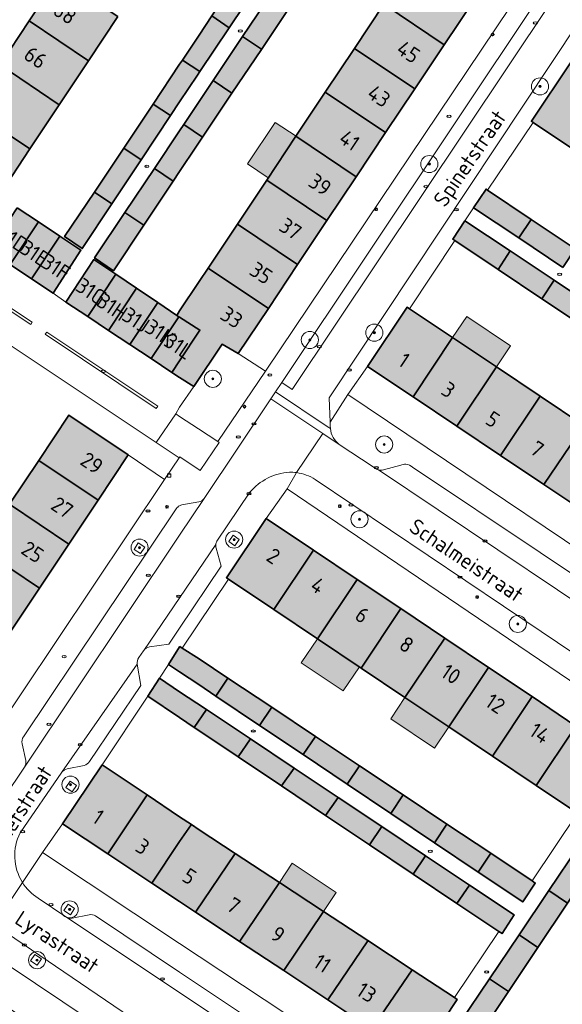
# Model space of a CAD drawing. Header units: metres. Extents: x 125349 to 128236, y 501602 to 503797.
# Tile 393 of 656: x 126981 to 127045, y 502256 to 502371. Entities that reach past the tile are written whole.
import ezdxf
from ezdxf.enums import TextEntityAlignment as Align

# ---------------------------------------------------------------- set-up
doc = ezdxf.new("R2010")
doc.units = ezdxf.units.M
doc.layers.get('0').update_dxf_attribs({"linetype": 'CONTINUOUS'})
for name, color, linetype, lineweight in [('B-WE-GR-BEPLANTING_CULTUUR_BODEMBEDEKKER-GV', 90, 'CONTINUOUS', 18), ('B-WE-GR-BOOM-S-500', 90, 'CONTINUOUS', 18), ('B-WE-IE-MEUBILAIR-S', 7, 'CONTINUOUS', 18), ('B-WE-IE-MEUBILAIR_WEGMEUBILAIR-GV', 7, 'CONTINUOUS', 18), ('B-WE-IE-TERREINAFSCHEIDING_KUNSTMATIG_MUUR-G', 90, 'IE-TERREINAFSCHEIDING_KUNSTMATIG-SO', 18), ('B-WE-OG-BEBOUWING-GV', 7, 'CONTINUOUS', 35), ('B-WE-OG-BEBOUWING-T18', 10, 'CONTINUOUS', 18), ('B-WE-OG-BEBOUWING_OVERBOUWING-GV', 7, 'CONTINUOUS', 18), ('B-WE-OG-TERREIN_ERF-GV', 7, 'CONTINUOUS', 18), ('B-WE-OG-TOPOGRAFIE-T18', 10, 'CONTINUOUS', 18), ('B-WE-VH-OPENVERHARDING-GV', 90, 'CONTINUOUS', 18), ('B-WE-VH-OPENVERHARDING_BETONSTRAATSTEEN-GV', 90, 'CONTINUOUS', 18)]:
    doc.layers.add(name, color=color, linetype=linetype, lineweight=lineweight)
doc.layers.add('B-WE-OG-BEBOUWING-V', color=7, linetype='CONTINUOUS', lineweight=18, true_color=0xcc646e)
doc.layers.add('B-WE-OG-BEBOUWING_OVERBOUWING-V', color=7, linetype='CONTINUOUS', lineweight=18, true_color=0xcc646e)
doc.styles.add('NLCS-ISO', font='NLCS-ISO.ttf')
doc.styles.add('NLCS-ISO-M1000-T18', font='NLCS-ISO.ttf', dxfattribs={"height": 1.8})
doc.linetypes.add('IE-TERREINAFSCHEIDING_KUNSTMATIG-SO', pattern='A,4,[82,NLCS.SHX,S=0.75,R=90,X=0,Y=0],4,-2', length=10)

# ---------------------------------------------------------------- blocks, each defined once
blk = doc.blocks.new('SIE-MEUBILAIR_KAST_CAI-SO')
for points in [[(-1, 1), (1, 1), (1, 0.84), (-1, 0.84)], [(-1, 0.76), (1, 0.76), (1, -1), (-1, -1)]]:
    blk.add_lwpolyline(points, close=True)
at = {"style": 'NLCS-ISO'}
blk.add_text('cai', height=0.75, dxfattribs=at).set_placement((0, 0), align=Align.MIDDLE_CENTER)
blk = doc.blocks.new('SIE-MEUBILAIR_PAAL_LICHTMAST-SO')
for points in [[(-0.62, 0), (-1, 0)], [(-0.71, 0.71), (-0.44, 0.44)], [(0, 1), (0, 0.62)], [(0.44, 0.44), (0.71, 0.71)], [(1, 0), (0.62, 0)], [(-0.71, -0.71), (-0.44, -0.44)], [(0, -0.62), (0, -1)], [(0.44, -0.44), (0.71, -0.71)]]:
    blk.add_lwpolyline(points)
blk.add_circle((0, 0), 0.5)
blk = doc.blocks.new('SIE-MEUBILAIR_PUT_KOLK-SO')
blk.add_ellipse((0, 0), major_axis=(1.25, 0), ratio=0.54)
at = {"style": 'NLCS-ISO'}
blk.add_text('klk', height=0.75, dxfattribs=at).set_placement((0.03, 0), align=Align.MIDDLE_CENTER)
blk = doc.blocks.new('SIE-MEUBILAIR_PUT_WATERLEIDINGPUT-SO')
blk.add_ellipse((0, 0), major_axis=(1.25, 0), ratio=0.54)
at = {"style": 'NLCS-ISO'}
blk.add_text('wl', height=0.75, dxfattribs=at).set_placement((-0.14, 0), align=Align.MIDDLE_CENTER)
blk = doc.blocks.new('SIE-MEUBILAIR_PUT_RIOOLPUT-SO')
blk.add_ellipse((0, 0), major_axis=(1.25, 0), ratio=0.54)
at = {"style": 'NLCS-ISO'}
blk.add_text('ri', height=0.75, dxfattribs=at).set_placement((-0.04, 0.07), align=Align.MIDDLE_CENTER)
blk = doc.blocks.new('SIE-MEUBILAIR_PUT_BRANDKRAAN-SO')
blk.add_ellipse((0, 0), major_axis=(1.25, 0), ratio=0.54)
at = {"style": 'NLCS-ISO'}
blk.add_text('bk', height=0.75, dxfattribs=at).set_placement((0.03, 0), align=Align.MIDDLE_CENTER)
blk = doc.blocks.new('SGR-BOOM_01-SO')
at = {"linetype": 'ByBlock', "lineweight": 18}
h = blk.add_hatch(color=0, dxfattribs=at)
h.dxf.hatch_style = 1
edge = h.paths.add_edge_path()
edge.add_arc((0, 0), 0.25, 0, 360)
at = {"color": 0, "linetype": 'ByBlock', "lineweight": 18}
for radius in [2, 0.25]:
    blk.add_circle((0, 0), radius, dxfattribs=at)

msp = doc.modelspace()

# ---------------------------------------------------------------- hatches: boundary and pattern name
at = {"layer": 'B-WE-OG-BEBOUWING-V'}
for points in [[(127023.851, 502373.026), (127030.873, 502368.298), (127034.375, 502373.558), (127027.38, 502378.323)], [(126992.776, 502371.585), (126985.834, 502376.248), (126982.412, 502371.096), (126989.359, 502366.437)], [(127007.134, 502376.808), (127003.747, 502371.662), (127005.786, 502370.293), (127009.222, 502375.406)], [(127009.554, 502367.76), (127012.985, 502372.876), (127010.754, 502374.375), (127007.335, 502369.251), (127009.547, 502367.765)], [(127027.448, 502363.154), (127030.873, 502368.298), (127023.851, 502373.026), (127020.422, 502367.878)], [(127002.338, 502365.163), (127005.786, 502370.293), (127003.747, 502371.662), (127002.269, 502369.416), (127000.33, 502366.512)], [(126978.991, 502365.944), (126985.94, 502361.286), (126989.359, 502366.437), (126982.412, 502371.096)], [(127009.554, 502367.76), (127009.547, 502367.765), (127007.335, 502369.251), (127003.906, 502364.11), (127006.112, 502362.629)], [(127024.037, 502358.03), (127027.448, 502363.154), (127020.422, 502367.878), (127017.007, 502362.753)], [(126978.991, 502365.944), (126975.569, 502360.792), (126982.52, 502356.134), (126985.94, 502361.286)], [(127002.338, 502365.163), (127000.33, 502366.512), (127000, 502366.017), (126996.902, 502361.377), (126998.923, 502360.021), (127000, 502361.644), (127002.069, 502364.762)], [(127050.971, 502362.789), (127045.727, 502366.293), (127041.084, 502359.367), (127041.298, 502359.224), (127046.35, 502355.846)], [(127006.112, 502362.629), (127003.906, 502364.11), (127001.97, 502361.209), (127000.48, 502358.977), (127002.675, 502357.505)], [(127024.037, 502358.03), (127017.007, 502362.753), (127013.583, 502357.612), (127020.615, 502352.89)], [(126996.902, 502361.377), (126993.471, 502356.238), (126995.506, 502354.873), (126998.923, 502360.021)], [(126975.569, 502360.792), (126972.059, 502355.507), (126973.675, 502354.426), (126979.014, 502350.852), (126982.52, 502356.134)], [(126999.246, 502352.365), (127000, 502353.497), (127001.971, 502356.455), (127002.675, 502357.505), (127000.48, 502358.977), (127000, 502358.259), (126997.048, 502353.84), (126999.244, 502352.367)], [(127017.202, 502347.764), (127020.615, 502352.89), (127013.583, 502357.612), (127010.165, 502352.482)], [(126992.088, 502349.723), (126995.506, 502354.873), (126993.471, 502356.238), (126990.038, 502351.096), (126990.048, 502351.09), (126992.079, 502349.729)], [(126999.246, 502352.365), (126999.244, 502352.367), (126997.048, 502353.84), (126993.615, 502348.701), (126995.821, 502347.223)], [(127006.741, 502347.341), (127013.779, 502342.623), (127017.202, 502347.764), (127010.165, 502352.482)], [(126992.088, 502349.723), (126992.079, 502349.729), (126990.048, 502351.09), (126990.038, 502351.096), (126986.568, 502345.898), (126988.619, 502344.497)], [(127035.936, 502351.33), (127035.783, 502351.433), (127034.33, 502349.261), (127039.614, 502345.726), (127041.062, 502347.902)], [(126981.033, 502349.264), (126977.72, 502344.27), (126980.2, 502342.624), (126983.51, 502347.61)], [(126995.821, 502347.223), (126993.615, 502348.701), (126990.071, 502343.396), (126992.272, 502341.895)], [(126980.2, 502342.624), (126982.689, 502340.972), (126985.993, 502345.951), (126983.51, 502347.61)], [(127006.741, 502347.341), (127003.316, 502342.2), (127010.357, 502337.482), (127013.779, 502342.623)], [(127038.609, 502344.216), (127033.321, 502347.749), (127031.887, 502345.604), (127032.131, 502345.441), (127037.177, 502342.063)], [(127044.739, 502342.298), (127046.189, 502344.473), (127041.062, 502347.902), (127039.614, 502345.726)], [(126985.22, 502339.293), (126988.469, 502344.297), (126985.993, 502345.951), (126982.689, 502340.972)], [(127042.298, 502338.636), (127043.735, 502340.792), (127038.609, 502344.216), (127037.177, 502342.063)], [(126992.563, 502341.504), (126992.196, 502341.753), (126989.971, 502343.196), (126986.72, 502338.242), (126989.268, 502336.548)], [(126992.563, 502341.504), (126989.268, 502336.548), (126991.701, 502334.931), (126994.978, 502339.862)], [(127000, 502331.392), (126999.089, 502330.022), (127000, 502329.416), (127001.64, 502328.36), (127004.954, 502333.323), (127006.853, 502332.219), (127010.357, 502337.482), (127003.316, 502342.2), (127002.29, 502340.66), (127000, 502337.205), (126999.655, 502336.682), (126999.904, 502336.524), (127000, 502336.463), (127002.37, 502334.96)], [(127042.298, 502338.636), (127047.394, 502335.225), (127048.831, 502337.388), (127043.735, 502340.792)], [(126994.175, 502333.287), (126997.434, 502338.192), (126994.978, 502339.862), (126991.701, 502334.931)], [(126996.657, 502331.638), (126999.904, 502336.524), (126999.655, 502336.682), (126997.434, 502338.192), (126994.175, 502333.287)], [(127031.874, 502334.096), (127026.833, 502337.468), (127026.586, 502337.633), (127021.945, 502330.708), (127027.254, 502327.153)], [(126999.089, 502330.022), (127000, 502331.392), (127002.37, 502334.96), (127000, 502336.463), (126999.904, 502336.524), (126996.657, 502331.638)], [(127036.99, 502330.674), (127031.874, 502334.096), (127027.254, 502327.153), (127032.361, 502323.733)], [(127042.1, 502327.256), (127036.99, 502330.674), (127032.361, 502323.733), (127037.481, 502320.305)], [(127047.204, 502323.842), (127042.1, 502327.256), (127037.481, 502320.305), (127042.544, 502316.914)], [(126983.545, 502319.75), (126990.475, 502315.115), (126993.978, 502320.378), (126987.074, 502325.031)], [(127047.204, 502323.842), (127042.544, 502316.914), (127047.649, 502313.496), (127052.322, 502320.419)], [(126983.545, 502319.75), (126980.115, 502314.618), (126987.055, 502309.977), (126990.475, 502315.115)], [(126976.685, 502309.486), (126983.634, 502304.838), (126987.055, 502309.977), (126980.115, 502314.618)], [(127010.99, 502302.33), (127015.632, 502309.271), (127010.106, 502312.978), (127005.468, 502306.035), (127005.698, 502305.88)], [(126973.244, 502304.337), (126980.205, 502299.686), (126983.634, 502304.838), (126976.685, 502309.486)], [(127020.737, 502305.847), (127015.632, 502309.271), (127010.99, 502302.33), (127016.095, 502298.906)], [(127020.737, 502305.847), (127016.095, 502298.906), (127021.193, 502295.486), (127025.836, 502302.427)], [(127021.193, 502295.486), (127026.315, 502292.05), (127030.957, 502298.992), (127025.836, 502302.427)], [(127026.315, 502292.05), (127031.429, 502288.62), (127036.071, 502295.562), (127030.957, 502298.992)], [(127000.293, 502297.82), (127000.025, 502297.99), (127000, 502297.952), (126998.686, 502295.907), (127000, 502295.038), (127002.239, 502293.555), (127004.229, 502292.219), (127005.637, 502294.324), (127002.288, 502296.558)], [(127041.158, 502292.15), (127036.071, 502295.562), (127031.429, 502288.62), (127036.518, 502285.206)], [(126997.637, 502294.306), (126996.286, 502292.188), (127000, 502289.706), (127001.701, 502288.56), (127003.145, 502290.632), (127001.989, 502291.403), (127000, 502292.73)], [(127005.637, 502294.324), (127004.229, 502292.219), (127009.333, 502288.793), (127010.75, 502290.912)], [(127041.158, 502292.15), (127036.518, 502285.206), (127041.632, 502281.776), (127046.275, 502288.717)], [(127014.428, 502285.373), (127015.854, 502287.506), (127010.75, 502290.912), (127009.333, 502288.793)], [(127003.145, 502290.632), (127001.701, 502288.56), (127001.789, 502288.501), (127006.816, 502285.13), (127008.261, 502287.218)], [(127046.474, 502278.528), (127046.926, 502278.225), (127051.564, 502285.17), (127046.275, 502288.717), (127041.632, 502281.776)], [(127014.428, 502285.373), (127019.551, 502281.934), (127020.987, 502284.081), (127015.854, 502287.506)], [(127011.911, 502281.713), (127013.365, 502283.812), (127008.261, 502287.218), (127006.816, 502285.13)], [(126986.336, 502277.293), (126991.612, 502273.786), (126996.205, 502280.667), (126990.953, 502284.182)], [(127026.109, 502280.664), (127020.987, 502284.081), (127019.551, 502281.934), (127024.663, 502278.503)], [(127011.911, 502281.713), (127017.037, 502278.276), (127018.499, 502280.386), (127013.365, 502283.812)], [(126991.612, 502273.786), (126996.746, 502270.373), (127000, 502275.223), (127001.354, 502277.187), (127001.37, 502277.21), (127000, 502278.128), (126996.205, 502280.667)], [(127026.109, 502280.664), (127024.663, 502278.503), (127029.755, 502275.085), (127031.208, 502277.261)], [(127022.159, 502274.841), (127023.622, 502276.968), (127018.499, 502280.386), (127017.037, 502278.276)], [(127001.862, 502266.972), (127001.87, 502266.984), (127006.486, 502273.832), (127002.293, 502276.592), (127001.37, 502277.21), (127001.354, 502277.187), (127000, 502275.223), (126996.746, 502270.373), (127000, 502268.21)], [(127034.862, 502271.657), (127036.326, 502273.846), (127031.208, 502277.261), (127029.755, 502275.085)], [(127022.159, 502274.841), (127027.264, 502271.418), (127028.726, 502273.562), (127023.622, 502276.968)], [(127007.002, 502263.564), (127007.009, 502263.574), (127011.641, 502270.439), (127006.486, 502273.832), (127001.87, 502266.984), (127001.862, 502266.972), (127002.296, 502266.684)], [(127041.167, 502270.616), (127036.326, 502273.846), (127034.862, 502271.657), (127040.063, 502268.166), (127041.517, 502270.365)], [(127046.58, 502274.627), (127043.126, 502269.495), (127045.283, 502268.034), (127048.717, 502273.182)], [(127027.264, 502271.418), (127032.382, 502267.986), (127033.845, 502270.146), (127028.726, 502273.562)], [(127012.147, 502260.153), (127012.152, 502260.161), (127016.808, 502267.039), (127011.641, 502270.439), (127007.009, 502263.574), (127007.002, 502263.564)], [(127037.257, 502264.717), (127037.657, 502264.467), (127039.061, 502266.666), (127033.845, 502270.146), (127032.382, 502267.986)], [(127043.126, 502269.495), (127039.643, 502264.319), (127041.825, 502262.848), (127045.283, 502268.034)], [(127017.29, 502256.743), (127017.294, 502256.749), (127021.965, 502263.642), (127021.966, 502263.644), (127016.808, 502267.039), (127012.152, 502260.161), (127012.147, 502260.153)], [(127017.29, 502256.743), (127022.445, 502253.325), (127022.447, 502253.329), (127027.135, 502260.242), (127021.966, 502263.644), (127021.965, 502263.642), (127017.294, 502256.749)], [(127038.385, 502257.689), (127041.825, 502262.848), (127039.643, 502264.319), (127036.182, 502259.175), (127036.184, 502259.173)], [(127032.079, 502256.988), (127027.135, 502260.242), (127022.447, 502253.329), (127022.445, 502253.325), (127027.46, 502250), (127027.801, 502249.775), (127027.949, 502250), (127032.406, 502256.773)], [(127034.945, 502252.531), (127038.385, 502257.689), (127036.184, 502259.173), (127036.182, 502259.175), (127032.722, 502254.034), (127032.732, 502254.027)]]:
    msp.add_hatch(color=256, dxfattribs=at).paths.add_polyline_path(points)
at = {"layer": 'B-WE-OG-BEBOUWING_OVERBOUWING-V'}
for points in [[(127013.588, 502357.608), (127011.148, 502359.232), (127007.912, 502354.373), (127010.352, 502352.748)], [(127031.874, 502334.096), (127036.99, 502330.674), (127038.642, 502333.144), (127033.526, 502336.566)], [(127016.095, 502298.906), (127014.209, 502296.094), (127019.098, 502292.814), (127020.985, 502295.626)], [(127031.429, 502288.62), (127026.315, 502292.05), (127024.648, 502289.556), (127029.761, 502286.126)], [(127011.641, 502270.439), (127016.808, 502267.039), (127018.287, 502269.274), (127013.127, 502272.685)]]:
    msp.add_hatch(color=256, dxfattribs=at).paths.add_polyline_path(points)

# ---------------------------------------------------------------- linework, layer by layer
at = {"layer": 'B-WE-GR-BEPLANTING_CULTUUR_BODEMBEDEKKER-GV', "flags": 128}
msp.add_lwpolyline([(127002.215, 502323.424), (127004.456, 502321.937), (127010.033, 502330.154), (127006.853, 502332.219), (127004.954, 502333.323), (127001.64, 502328.36), (127000, 502325.963), (126999.565, 502325.183), (127000, 502324.893)], close=True, dxfattribs=at)
at = {"layer": 'B-WE-IE-MEUBILAIR_WEGMEUBILAIR-GV', "flags": 128}
for points in [[(127005.738, 502310.281), (127006.463, 502309.78), (127006.965, 502310.505), (127006.239, 502311.007)], [(126995.431, 502308.852), (126995.923, 502309.606), (126995.169, 502310.098), (126994.677, 502309.344)], [(126987.228, 502282.271), (126986.726, 502281.53), (126987.467, 502281.028), (126987.969, 502281.769)], [(126986.483, 502267.151), (126987.24, 502266.654), (126987.737, 502267.411), (126986.98, 502267.908)], [(126982.597, 502261.296), (126983.347, 502260.786), (126983.856, 502261.535), (126983.107, 502262.045)]]:
    msp.add_lwpolyline(points, close=True, dxfattribs=at)
at = {"layer": 'B-WE-IE-TERREINAFSCHEIDING_KUNSTMATIG_MUUR-G', "flags": 128}
msp.add_lwpolyline([(127000.293, 502297.82), (127005.698, 502305.88)], dxfattribs=at)
at = {"layer": 'B-WE-OG-BEBOUWING-GV', "flags": 128}
for points in [[(127023.851, 502373.026), (127030.873, 502368.298), (127034.375, 502373.558), (127027.38, 502378.323)], [(126992.776, 502371.585), (126985.834, 502376.248), (126982.412, 502371.096), (126989.359, 502366.437)], [(127007.134, 502376.808), (127003.747, 502371.662), (127005.786, 502370.293), (127009.222, 502375.406)], [(127009.554, 502367.76), (127012.985, 502372.876), (127010.754, 502374.375), (127007.335, 502369.251), (127009.547, 502367.765)], [(127027.448, 502363.154), (127030.873, 502368.298), (127023.851, 502373.026), (127020.422, 502367.878)], [(127002.338, 502365.163), (127005.786, 502370.293), (127003.747, 502371.662), (127002.269, 502369.416), (127000.33, 502366.512)], [(126978.991, 502365.944), (126985.94, 502361.286), (126989.359, 502366.437), (126982.412, 502371.096)], [(127009.554, 502367.76), (127009.547, 502367.765), (127007.335, 502369.251), (127003.906, 502364.11), (127006.112, 502362.629)], [(127024.037, 502358.03), (127027.448, 502363.154), (127020.422, 502367.878), (127017.007, 502362.753)], [(126978.991, 502365.944), (126975.569, 502360.792), (126982.52, 502356.134), (126985.94, 502361.286)], [(127002.338, 502365.163), (127000.33, 502366.512), (127000, 502366.017), (126996.902, 502361.377), (126998.923, 502360.021), (127000, 502361.644), (127002.069, 502364.762)], [(127050.971, 502362.789), (127045.727, 502366.293), (127041.084, 502359.367), (127041.298, 502359.224), (127046.35, 502355.846)], [(127006.112, 502362.629), (127003.906, 502364.11), (127001.97, 502361.209), (127000.48, 502358.977), (127002.675, 502357.505)], [(127024.037, 502358.03), (127017.007, 502362.753), (127013.583, 502357.612), (127020.615, 502352.89)], [(126996.902, 502361.377), (126993.471, 502356.238), (126995.506, 502354.873), (126998.923, 502360.021)], [(126975.569, 502360.792), (126972.059, 502355.507), (126973.675, 502354.426), (126979.014, 502350.852), (126982.52, 502356.134)], [(126999.246, 502352.365), (127000, 502353.497), (127001.971, 502356.455), (127002.675, 502357.505), (127000.48, 502358.977), (127000, 502358.259), (126997.048, 502353.84), (126999.244, 502352.367)], [(127017.202, 502347.764), (127020.615, 502352.89), (127013.583, 502357.612), (127010.165, 502352.482)], [(126992.088, 502349.723), (126995.506, 502354.873), (126993.471, 502356.238), (126990.038, 502351.096), (126990.048, 502351.09), (126992.079, 502349.729)], [(126999.246, 502352.365), (126999.244, 502352.367), (126997.048, 502353.84), (126993.615, 502348.701), (126995.821, 502347.223)], [(127006.741, 502347.341), (127013.779, 502342.623), (127017.202, 502347.764), (127010.165, 502352.482)], [(126992.088, 502349.723), (126992.079, 502349.729), (126990.048, 502351.09), (126990.038, 502351.096), (126986.568, 502345.898), (126988.619, 502344.497)], [(127035.936, 502351.33), (127035.783, 502351.433), (127034.33, 502349.261), (127039.614, 502345.726), (127041.062, 502347.902)], [(126981.033, 502349.264), (126977.72, 502344.27), (126980.2, 502342.624), (126983.51, 502347.61)], [(126995.821, 502347.223), (126993.615, 502348.701), (126990.071, 502343.396), (126992.272, 502341.895)], [(126980.2, 502342.624), (126982.689, 502340.972), (126985.993, 502345.951), (126983.51, 502347.61)], [(127006.741, 502347.341), (127003.316, 502342.2), (127010.357, 502337.482), (127013.779, 502342.623)], [(127038.609, 502344.216), (127033.321, 502347.749), (127031.887, 502345.604), (127032.131, 502345.441), (127037.177, 502342.063)], [(127044.739, 502342.298), (127046.189, 502344.473), (127041.062, 502347.902), (127039.614, 502345.726)], [(126985.22, 502339.293), (126988.469, 502344.297), (126985.993, 502345.951), (126982.689, 502340.972)], [(127042.298, 502338.636), (127043.735, 502340.792), (127038.609, 502344.216), (127037.177, 502342.063)], [(126992.563, 502341.504), (126992.196, 502341.753), (126989.971, 502343.196), (126986.72, 502338.242), (126989.268, 502336.548)], [(126992.563, 502341.504), (126989.268, 502336.548), (126991.701, 502334.931), (126994.978, 502339.862)], [(127000, 502331.392), (126999.089, 502330.022), (127000, 502329.416), (127001.64, 502328.36), (127004.954, 502333.323), (127006.853, 502332.219), (127010.357, 502337.482), (127003.316, 502342.2), (127002.29, 502340.66), (127000, 502337.205), (126999.655, 502336.682), (126999.904, 502336.524), (127000, 502336.463), (127002.37, 502334.96)], [(127042.298, 502338.636), (127047.394, 502335.225), (127048.831, 502337.388), (127043.735, 502340.792)], [(126994.175, 502333.287), (126997.434, 502338.192), (126994.978, 502339.862), (126991.701, 502334.931)], [(126996.657, 502331.638), (126999.904, 502336.524), (126999.655, 502336.682), (126997.434, 502338.192), (126994.175, 502333.287)], [(127031.874, 502334.096), (127026.833, 502337.468), (127026.586, 502337.633), (127021.945, 502330.708), (127027.254, 502327.153)], [(126999.089, 502330.022), (127000, 502331.392), (127002.37, 502334.96), (127000, 502336.463), (126999.904, 502336.524), (126996.657, 502331.638)], [(127036.99, 502330.674), (127031.874, 502334.096), (127027.254, 502327.153), (127032.361, 502323.733)], [(127042.1, 502327.256), (127036.99, 502330.674), (127032.361, 502323.733), (127037.481, 502320.305)], [(127047.204, 502323.842), (127042.1, 502327.256), (127037.481, 502320.305), (127042.544, 502316.914)], [(126983.545, 502319.75), (126990.475, 502315.115), (126993.978, 502320.378), (126987.074, 502325.031)], [(127047.204, 502323.842), (127042.544, 502316.914), (127047.649, 502313.496), (127052.322, 502320.419)], [(126983.545, 502319.75), (126980.115, 502314.618), (126987.055, 502309.977), (126990.475, 502315.115)], [(126976.685, 502309.486), (126983.634, 502304.838), (126987.055, 502309.977), (126980.115, 502314.618)], [(127010.99, 502302.33), (127015.632, 502309.271), (127010.106, 502312.978), (127005.468, 502306.035), (127005.698, 502305.88)], [(126973.244, 502304.337), (126980.205, 502299.686), (126983.634, 502304.838), (126976.685, 502309.486)], [(127020.737, 502305.847), (127015.632, 502309.271), (127010.99, 502302.33), (127016.095, 502298.906)], [(127020.737, 502305.847), (127016.095, 502298.906), (127021.193, 502295.486), (127025.836, 502302.427)], [(127021.193, 502295.486), (127026.315, 502292.05), (127030.957, 502298.992), (127025.836, 502302.427)], [(127026.315, 502292.05), (127031.429, 502288.62), (127036.071, 502295.562), (127030.957, 502298.992)], [(127000.293, 502297.82), (127000.025, 502297.99), (127000, 502297.952), (126998.686, 502295.907), (127000, 502295.038), (127002.239, 502293.555), (127004.229, 502292.219), (127005.637, 502294.324), (127002.288, 502296.558)], [(127041.158, 502292.15), (127036.071, 502295.562), (127031.429, 502288.62), (127036.518, 502285.206)], [(126997.637, 502294.306), (126996.286, 502292.188), (127000, 502289.706), (127001.701, 502288.56), (127003.145, 502290.632), (127001.989, 502291.403), (127000, 502292.73)], [(127005.637, 502294.324), (127004.229, 502292.219), (127009.333, 502288.793), (127010.75, 502290.912)], [(127041.158, 502292.15), (127036.518, 502285.206), (127041.632, 502281.776), (127046.275, 502288.717)], [(127014.428, 502285.373), (127015.854, 502287.506), (127010.75, 502290.912), (127009.333, 502288.793)], [(127003.145, 502290.632), (127001.701, 502288.56), (127001.789, 502288.501), (127006.816, 502285.13), (127008.261, 502287.218)], [(127046.474, 502278.528), (127046.926, 502278.225), (127051.564, 502285.17), (127046.275, 502288.717), (127041.632, 502281.776)], [(127014.428, 502285.373), (127019.551, 502281.934), (127020.987, 502284.081), (127015.854, 502287.506)], [(127011.911, 502281.713), (127013.365, 502283.812), (127008.261, 502287.218), (127006.816, 502285.13)], [(126986.336, 502277.293), (126991.612, 502273.786), (126996.205, 502280.667), (126990.953, 502284.182)], [(127026.109, 502280.664), (127020.987, 502284.081), (127019.551, 502281.934), (127024.663, 502278.503)], [(127011.911, 502281.713), (127017.037, 502278.276), (127018.499, 502280.386), (127013.365, 502283.812)], [(126991.612, 502273.786), (126996.746, 502270.373), (127000, 502275.223), (127001.354, 502277.187), (127001.37, 502277.21), (127000, 502278.128), (126996.205, 502280.667)], [(127026.109, 502280.664), (127024.663, 502278.503), (127029.755, 502275.085), (127031.208, 502277.261)], [(127022.159, 502274.841), (127023.622, 502276.968), (127018.499, 502280.386), (127017.037, 502278.276)], [(127001.862, 502266.972), (127001.87, 502266.984), (127006.486, 502273.832), (127002.293, 502276.592), (127001.37, 502277.21), (127001.354, 502277.187), (127000, 502275.223), (126996.746, 502270.373), (127000, 502268.21)], [(127034.862, 502271.657), (127036.326, 502273.846), (127031.208, 502277.261), (127029.755, 502275.085)], [(127022.159, 502274.841), (127027.264, 502271.418), (127028.726, 502273.562), (127023.622, 502276.968)], [(127007.002, 502263.564), (127007.009, 502263.574), (127011.641, 502270.439), (127006.486, 502273.832), (127001.87, 502266.984), (127001.862, 502266.972), (127002.296, 502266.684)], [(127041.167, 502270.616), (127036.326, 502273.846), (127034.862, 502271.657), (127040.063, 502268.166), (127041.517, 502270.365)], [(127046.58, 502274.627), (127043.126, 502269.495), (127045.283, 502268.034), (127048.717, 502273.182)], [(127027.264, 502271.418), (127032.382, 502267.986), (127033.845, 502270.146), (127028.726, 502273.562)], [(127012.147, 502260.153), (127012.152, 502260.161), (127016.808, 502267.039), (127011.641, 502270.439), (127007.009, 502263.574), (127007.002, 502263.564)], [(127037.257, 502264.717), (127037.657, 502264.467), (127039.061, 502266.666), (127033.845, 502270.146), (127032.382, 502267.986)], [(127043.126, 502269.495), (127039.643, 502264.319), (127041.825, 502262.848), (127045.283, 502268.034)], [(127017.29, 502256.743), (127017.294, 502256.749), (127021.965, 502263.642), (127021.966, 502263.644), (127016.808, 502267.039), (127012.152, 502260.161), (127012.147, 502260.153)], [(127017.29, 502256.743), (127022.445, 502253.325), (127022.447, 502253.329), (127027.135, 502260.242), (127021.966, 502263.644), (127021.965, 502263.642), (127017.294, 502256.749)], [(127038.385, 502257.689), (127041.825, 502262.848), (127039.643, 502264.319), (127036.182, 502259.175), (127036.184, 502259.173)], [(127032.079, 502256.988), (127027.135, 502260.242), (127022.447, 502253.329), (127022.445, 502253.325), (127027.46, 502250), (127027.801, 502249.775), (127027.949, 502250), (127032.406, 502256.773)], [(127034.945, 502252.531), (127038.385, 502257.689), (127036.184, 502259.173), (127036.182, 502259.175), (127032.722, 502254.034), (127032.732, 502254.027)]]:
    msp.add_lwpolyline(points, close=True, dxfattribs=at)
at = {"layer": 'B-WE-OG-BEBOUWING_OVERBOUWING-GV', "flags": 128}
for points in [[(127013.588, 502357.608), (127011.148, 502359.232), (127007.912, 502354.373), (127010.352, 502352.748)], [(127031.874, 502334.096), (127036.99, 502330.674), (127038.642, 502333.144), (127033.526, 502336.566)], [(127016.095, 502298.906), (127014.209, 502296.094), (127019.098, 502292.814), (127020.985, 502295.626)], [(127031.429, 502288.62), (127026.315, 502292.05), (127024.648, 502289.556), (127029.761, 502286.126)], [(127011.641, 502270.439), (127016.808, 502267.039), (127018.287, 502269.274), (127013.127, 502272.685)]]:
    msp.add_lwpolyline(points, close=True, dxfattribs=at)
at = {"layer": 'B-WE-OG-TERREIN_ERF-GV', "flags": 128}
for points in [[(126996.378, 502404.575), (126966.113, 502359.459), (126972.059, 502355.507), (126975.569, 502360.792), (126978.991, 502365.944), (126982.412, 502371.096), (126985.834, 502376.248)], [(127034.375, 502373.558), (127030.873, 502368.298), (127027.448, 502363.154), (127024.037, 502358.03), (127020.615, 502352.89), (127017.202, 502347.764), (127013.779, 502342.623), (127010.357, 502337.482), (127006.853, 502332.219), (127010.033, 502330.154), (127040.3, 502375.293)], [(126981.033, 502349.264), (126983.51, 502347.61), (126985.993, 502345.951), (126988.469, 502344.297), (126985.22, 502339.293), (126986.72, 502338.242), (126989.971, 502343.196), (126992.196, 502341.753), (126992.563, 502341.504), (126994.978, 502339.862), (126997.434, 502338.192), (126999.655, 502336.682), (127000, 502337.205), (127002.29, 502340.66), (127003.316, 502342.2), (127006.741, 502347.341), (127010.165, 502352.482), (127013.583, 502357.612), (127017.007, 502362.753), (127020.422, 502367.878), (127023.851, 502373.026)], [(126992.776, 502371.585), (126989.359, 502366.437), (126985.94, 502361.286), (126982.52, 502356.134), (126979.014, 502350.852)], [(127044.739, 502342.298), (127039.614, 502345.726), (127034.33, 502349.261), (127033.321, 502347.749), (127038.609, 502344.216), (127043.735, 502340.792), (127048.831, 502337.388)], [(127046.474, 502278.528), (127041.167, 502270.616), (127041.517, 502270.365), (127040.063, 502268.166), (127034.862, 502271.657), (127029.755, 502275.085), (127024.663, 502278.503), (127019.551, 502281.934), (127014.428, 502285.373), (127009.333, 502288.793), (127004.229, 502292.219), (127002.239, 502293.555), (127000, 502295.038), (126998.686, 502295.907), (126997.637, 502294.306), (127000, 502292.73), (127001.989, 502291.403), (127003.145, 502290.632), (127008.261, 502287.218), (127013.365, 502283.812), (127018.499, 502280.386), (127023.622, 502276.968), (127028.726, 502273.562), (127033.845, 502270.146), (127039.061, 502266.666), (127037.657, 502264.467), (127037.257, 502264.717), (127032.079, 502256.988), (127032.406, 502256.773), (127027.949, 502250)], [(127045.827, 502252.672), (127049.265, 502257.833), (127052.708, 502263.002), (127056.145, 502268.161), (127059.627, 502273.389), (127057.544, 502274.816), (127055.068, 502276.513), (127052.593, 502278.208), (127052.233, 502278.455), (127048.717, 502273.182), (127045.283, 502268.034), (127041.825, 502262.848), (127038.385, 502257.689), (127034.945, 502252.531)], [(127032.722, 502254.034), (127036.182, 502259.175), (127039.643, 502264.319), (127043.126, 502269.495), (127046.58, 502274.627)]]:
    msp.add_lwpolyline(points, dxfattribs=at)
for points in [[(127002.338, 502365.163), (127002.069, 502364.762), (127000, 502361.644), (126998.923, 502360.021), (126995.506, 502354.873), (126992.088, 502349.723), (126988.619, 502344.497), (126986.568, 502345.898), (126990.038, 502351.096), (126993.471, 502356.238), (126996.902, 502361.377), (127000, 502366.017), (127000.33, 502366.512), (127002.269, 502369.416), (127003.747, 502371.662), (127007.134, 502376.808), (127010.543, 502381.988), (127014.04, 502387.301), (127016.238, 502385.847), (127012.679, 502380.55), (127009.222, 502375.406), (127005.786, 502370.293)], [(126999.246, 502352.365), (126995.821, 502347.223), (126992.272, 502341.895), (126990.071, 502343.396), (126993.615, 502348.701), (126997.048, 502353.84), (127000, 502358.259), (127000.48, 502358.977), (127001.97, 502361.209), (127003.906, 502364.11), (127007.335, 502369.251), (127010.754, 502374.375), (127014.193, 502379.53), (127017.737, 502384.843), (127020.036, 502383.389), (127016.435, 502378.02), (127012.985, 502372.876), (127009.554, 502367.76), (127006.112, 502362.629), (127002.675, 502357.505), (127001.971, 502356.455), (127000, 502353.497)], [(127066.941, 502342.079), (127061.786, 502345.526), (127056.56, 502349.02), (127051.482, 502352.415), (127046.35, 502355.846), (127041.298, 502359.224), (127035.936, 502351.33), (127041.062, 502347.902), (127046.189, 502344.473), (127051.277, 502341.07), (127056.459, 502337.605), (127061.6, 502334.166), (127066.727, 502330.738), (127071.851, 502327.311), (127076.91, 502323.927), (127082.205, 502331.873), (127077.208, 502335.214), (127072.074, 502338.647)], [(127042.298, 502338.636), (127037.177, 502342.063), (127032.131, 502345.441), (127026.833, 502337.468), (127031.874, 502334.096), (127036.99, 502330.674), (127042.1, 502327.256), (127047.204, 502323.842), (127052.322, 502320.419), (127057.438, 502316.997), (127062.546, 502313.581), (127067.761, 502310.092), (127073.096, 502318.023), (127067.909, 502321.495), (127062.793, 502324.919), (127057.672, 502328.346), (127052.542, 502331.78), (127047.394, 502335.225)], [(126980.115, 502314.618), (126983.545, 502319.75), (126987.074, 502325.031), (126993.978, 502320.378), (126998.248, 502317.517), (126999.955, 502320.064), (126997.263, 502321.856), (126979.045, 502333.982), (126977.419, 502331.486), (126979.669, 502329.935), (126976.174, 502324.676), (126972.758, 502319.535), (126969.341, 502314.393), (126965.904, 502309.221), (126962.463, 502304.043), (126958.92, 502298.711), (126966.274, 502293.907), (126969.78, 502299.154), (126973.244, 502304.337), (126976.685, 502309.486)], [(127062.537, 502301.635), (127063.433, 502302.927), (127057.857, 502306.661), (127052.758, 502310.075), (127047.649, 502313.496), (127042.544, 502316.914), (127037.481, 502320.305), (127032.361, 502323.733), (127027.254, 502327.153), (127021.945, 502330.708), (127019.639, 502327.427), (127061.109, 502299.574)], [(126977.377, 502286.376), (126998.248, 502317.517), (126993.978, 502320.378), (126990.475, 502315.115), (126987.055, 502309.977), (126983.634, 502304.838), (126980.205, 502299.686), (126976.759, 502294.509), (126973.228, 502289.204)], [(127025.836, 502302.427), (127030.957, 502298.992), (127036.071, 502295.562), (127041.158, 502292.15), (127046.275, 502288.717), (127051.564, 502285.17), (127052.029, 502285.882), (127053.74, 502288.502), (127012.57, 502316.406), (127010.106, 502312.978), (127015.632, 502309.271), (127020.737, 502305.847)], [(127036.518, 502285.206), (127031.429, 502288.62), (127026.315, 502292.05), (127021.193, 502295.486), (127016.095, 502298.906), (127010.99, 502302.33), (127005.698, 502305.88), (127000.293, 502297.82), (127002.288, 502296.558), (127005.637, 502294.324), (127010.75, 502290.912), (127015.854, 502287.506), (127020.987, 502284.081), (127026.109, 502280.664), (127031.208, 502277.261), (127036.326, 502273.846), (127041.167, 502270.616), (127046.474, 502278.528), (127041.632, 502281.776)], [(127032.079, 502256.988), (127037.257, 502264.717), (127032.382, 502267.986), (127027.264, 502271.418), (127022.159, 502274.841), (127017.037, 502278.276), (127011.911, 502281.713), (127006.816, 502285.13), (127001.789, 502288.501), (127001.701, 502288.56), (127000, 502289.706), (126996.286, 502292.188), (126990.953, 502284.182), (126996.205, 502280.667), (127000, 502278.128), (127001.37, 502277.21), (127002.293, 502276.592), (127006.486, 502273.832), (127011.641, 502270.439), (127016.808, 502267.039), (127021.966, 502263.644), (127027.135, 502260.242)], [(126986.336, 502277.293), (126983.986, 502273.94), (127000, 502263.306), (127002.297, 502261.78), (127020.123, 502250), (127025.481, 502246.44), (127026.882, 502248.454), (127027.801, 502249.775), (127027.46, 502250), (127022.445, 502253.325), (127017.29, 502256.743), (127012.147, 502260.153), (127007.002, 502263.564), (127002.296, 502266.684), (127001.862, 502266.972), (127000, 502268.21), (126996.746, 502270.373), (126991.612, 502273.786)], [(127015.977, 502231.936), (127016.469, 502232.621), (127018.409, 502235.325), (127000, 502247.408), (126997.299, 502249.17), (126996.056, 502250), (126976.636, 502262.983), (126974.436, 502259.53), (126979.7, 502256.01), (126984.872, 502252.551), (126988.686, 502250), (126990.012, 502249.114), (126992.397, 502247.519), (126995.2, 502245.733), (126997.593, 502244.208), (127000, 502242.6), (127000.4, 502242.333), (127005.551, 502238.895), (127010.694, 502235.462)]]:
    msp.add_lwpolyline(points, close=True, dxfattribs=at)
at = {"layer": 'B-WE-VH-OPENVERHARDING-GV', "flags": 128}
for points in [[(127017.596, 502323.686), (127017.577, 502324.218), (127017.475, 502327.065), (127046.618, 502370.99), (127048.992, 502374.568), (127053.048, 502375.533), (127045.186, 502380.947), (127045.697, 502376.762), (127043.372, 502373.292), (127043.334, 502373.235), (127013.142, 502328.038), (127011.921, 502328.854), (127011.174, 502327.737), (127017.234, 502323.701), (127017.605, 502323.454)], [(127040.3, 502375.293), (127010.033, 502330.154), (127004.456, 502321.937), (127004.6, 502321.838), (127002.39, 502318.552), (127000.026, 502320.167), (126999.955, 502320.064), (126998.248, 502317.517), (126977.377, 502286.376)], [(127010.649, 502326.952), (127011.174, 502327.737), (127011.921, 502328.854), (127042.08, 502374.087)], [(127011.174, 502327.737), (127010.649, 502326.952), (127016.705, 502322.904), (127018.632, 502321.616)], [(127017.605, 502323.454), (127017.234, 502323.701), (127011.174, 502327.737)], [(127013.657, 502318.314), (127016.705, 502322.904), (127010.649, 502326.952), (127002.868, 502315.312), (127000, 502311.021), (126981.886, 502283.921), (126972.272, 502269.611), (126973.671, 502268.671)], [(127002.868, 502315.312), (127010.649, 502326.952)], [(127013.657, 502318.314), (127013.626, 502318.26), (127012.57, 502316.406), (127053.74, 502288.502), (127052.029, 502285.882), (127053.443, 502284.958), (127055.971, 502283.272), (127058.467, 502281.607), (127060.963, 502279.942), (127063.458, 502278.277), (127065.954, 502276.612), (127068.482, 502274.926), (127070.217, 502277.591), (127075.126, 502274.202), (127076.698, 502276.529), (127075.985, 502277.013)], [(127042.211, 502299.776), (127015.841, 502317.526)], [(127004.359, 502310.304), (127008.204, 502316.022)], [(126981.763, 502287.467), (126999.605, 502314.09)], [(127000.273, 502314.547), (127002.223, 502314.9)], [(126995.24, 502296.717), (126995.79, 502297.507), (126995.796, 502297.517), (126995.803, 502297.526), (126995.809, 502297.535), (127004.226, 502309.918)], [(127075.985, 502277.013), (127073.718, 502278.556), (127042.211, 502299.776)], [(126981.379, 502276.247), (126986.229, 502283.309), (126995.057, 502295.926)], [(126982.021, 502284.671), (126981.603, 502286.651)], [(126972.272, 502269.611), (126981.886, 502283.921)], [(126973.671, 502268.671), (126978.345, 502265.531), (126981.643, 502270.448)]]:
    msp.add_lwpolyline(points, dxfattribs=at)
for points in [[(127042.08, 502374.087), (127011.921, 502328.854), (127013.142, 502328.038), (127043.334, 502373.235)], [(127046.618, 502370.99), (127017.475, 502327.065), (127017.577, 502324.218), (127019.639, 502327.427), (127021.945, 502330.708), (127026.586, 502337.633), (127026.833, 502337.468), (127032.131, 502345.441), (127031.887, 502345.604), (127033.321, 502347.749), (127034.33, 502349.261), (127035.783, 502351.433), (127035.936, 502351.33), (127041.298, 502359.224), (127041.084, 502359.367), (127045.727, 502366.293), (127048.169, 502369.962)]]:
    msp.add_lwpolyline(points, close=True, dxfattribs=at)
at = {"layer": 'B-WE-VH-OPENVERHARDING-GV'}
for points in [[(127017.605, 502323.454, -0.0215194), (127017.596, 502323.686)], [(127018.632, 502321.616, -0.2160356), (127017.605, 502323.454)], [(127008.204, 502316.022, -0.2062457), (127012.814, 502318.361)], [(127012.814, 502318.361, -0.0390906), (127013.657, 502318.314)], [(127015.841, 502317.526, 0.1070802), (127013.657, 502318.314)], [(127002.223, 502314.9, 0.1979143), (127002.868, 502315.312)], [(126999.605, 502314.09, -0.1320257), (127000, 502314.453)], [(127000, 502314.453, -0.0449353), (127000.273, 502314.547)], [(127004.226, 502309.918, -0.101485), (127004.359, 502310.304)], [(126995.057, 502295.926, -0.2112263), (126995.24, 502296.717)], [(126981.603, 502286.651, -0.2207517), (126981.763, 502287.467)], [(126981.886, 502283.921, 0.1933101), (126982.021, 502284.671)], [(126981.643, 502270.448, -0.2634893), (126981.379, 502276.247)]]:
    msp.add_lwpolyline(points, format="xyb", dxfattribs=at)
at = {"layer": 'B-WE-VH-OPENVERHARDING_BETONSTRAATSTEEN-GV', "flags": 128}
for points in [[(126999.565, 502325.183), (127000, 502325.963), (127001.64, 502328.36), (127000, 502329.416), (126999.089, 502330.022), (126996.657, 502331.638), (126994.175, 502333.287), (126991.701, 502334.931), (126989.268, 502336.548), (126986.72, 502338.242), (126985.22, 502339.293), (126982.689, 502340.972), (126980.2, 502342.624), (126977.72, 502344.27), (126975.231, 502345.921), (126972.742, 502347.573), (126970.233, 502349.237), (126969.124, 502347.524), (126967.897, 502345.588), (126965.919, 502342.791), (126977.508, 502334.999), (126979.045, 502333.982), (126997.263, 502321.856)], [(126982.622, 502335.604), (126982.782, 502335.884), (126969.854, 502344.476), (126969.694, 502344.196)], [(126982.622, 502335.604), (126969.694, 502344.196), (126969.854, 502344.476), (126982.782, 502335.884)], [(126997.472, 502326.068), (126984.489, 502334.736), (126984.292, 502334.48), (126997.275, 502325.812)], [(126997.472, 502326.068), (126997.275, 502325.812), (126984.292, 502334.48), (126984.489, 502334.736)], [(126999.565, 502325.183), (126997.263, 502321.856), (126999.955, 502320.064), (127000.026, 502320.167), (127002.39, 502318.552), (127004.6, 502321.838), (127004.456, 502321.937), (127002.215, 502323.424), (127000, 502324.893)]]:
    msp.add_lwpolyline(points, close=True, dxfattribs=at)
for points in [[(127080.939, 502284.521), (127083.119, 502287.745), (127064.056, 502300.582), (127062.537, 502301.635), (127061.109, 502299.574), (127019.639, 502327.427), (127017.577, 502324.218), (127017.596, 502323.686)], [(127018.632, 502321.616), (127016.705, 502322.904), (127013.657, 502318.314)], [(127018.632, 502321.616), (127022.611, 502318.982)], [(127058.071, 502295.264), (127023.212, 502318.635)], [(127025.81, 502319.178), (127023.812, 502318.635)], [(127027.209, 502318.943), (127057.013, 502299.01)], [(126981.643, 502270.448), (126983.986, 502273.94), (126986.336, 502277.293), (126990.953, 502284.182), (126996.286, 502292.188), (126997.637, 502294.306), (126998.686, 502295.907), (127000, 502297.952), (127000.025, 502297.99), (127000.293, 502297.82), (127005.698, 502305.88), (127005.468, 502306.035), (127010.106, 502312.978), (127012.57, 502316.406), (127013.626, 502318.26), (127013.657, 502318.314)], [(127015.841, 502317.526), (127042.211, 502299.776), (127073.718, 502278.556), (127075.985, 502277.013), (127078.847, 502281.211), (127059.102, 502294.517)], [(126981.886, 502283.921), (127000, 502311.021), (127002.868, 502315.312)], [(127008.204, 502316.022), (127004.359, 502310.304)], [(126999.605, 502314.09), (126981.763, 502287.467)], [(127002.223, 502314.9), (127000.273, 502314.547)], [(127004.226, 502309.918), (126995.809, 502297.535)], [(127000, 502300.158), (127004.845, 502307.379), (127004.258, 502309.512)], [(127000, 502300.158), (126998.745, 502298.288), (126996.498, 502297.953)], [(126995.809, 502297.535), (126995.803, 502297.526), (126995.796, 502297.517), (126995.79, 502297.507), (126995.24, 502296.717)], [(126995.057, 502295.926), (126986.229, 502283.309)], [(126989.454, 502284.575), (126995.481, 502293.435), (126995.057, 502295.926)], [(126981.603, 502286.651), (126982.021, 502284.671)], [(126988.86, 502284.106), (126986.86, 502283.705)], [(126986.229, 502283.309), (126981.379, 502276.247)], [(127047.824, 502234.52), (127028.29, 502247.474), (127026.882, 502248.454), (127025.481, 502246.44), (127020.123, 502250), (127002.297, 502261.78), (127000, 502263.306), (126983.986, 502273.94), (126981.643, 502270.448)], [(126981.643, 502270.448), (126978.345, 502265.531), (126977.935, 502264.92)], [(126983.46, 502268.618), (126986.723, 502266.433)], [(126987.468, 502266.282), (126989.435, 502266.665)], [(126986.723, 502266.433), (127000, 502257.578), (127011.362, 502250), (127022.969, 502242.241)], [(127040.53, 502223.822), (127043.681, 502228.464), (127023.811, 502241.675), (127022.969, 502242.241), (127011.362, 502250), (127000, 502257.578), (126986.723, 502266.433)], [(127000, 502259.957), (126990.191, 502266.529)], [(126990.191, 502266.529), (127000, 502259.957), (127014.916, 502250)], [(126977.935, 502264.92), (126976.636, 502262.983), (126996.056, 502250), (126997.299, 502249.17), (127000, 502247.408), (127018.409, 502235.325), (127016.469, 502232.621), (127017.935, 502231.569), (127020.372, 502229.936), (127022.864, 502228.266), (127025.356, 502226.597), (127027.449, 502225.195), (127027.848, 502224.927)], [(126979.791, 502264.56), (127000, 502250.801), (127001.204, 502250), (127034.29, 502227.927), (127037.768, 502225.672), (127040.53, 502223.822)], [(127000, 502250.801), (126979.791, 502264.56)], [(127021.682, 502245.483), (127014.916, 502250), (127000, 502259.957)]]:
    msp.add_lwpolyline(points, dxfattribs=at)
at = {"layer": 'B-WE-VH-OPENVERHARDING_BETONSTRAATSTEEN-GV'}
for points in [[(127017.596, 502323.686, 0.0215194), (127017.605, 502323.454)], [(127017.605, 502323.454, 0.2160356), (127018.632, 502321.616)], [(127022.611, 502318.982, 0.0845373), (127023.212, 502318.635)], [(127023.812, 502318.635, -0.0833333), (127023.212, 502318.635)], [(127025.81, 502319.178, -0.1454195), (127026.414, 502319.294)], [(127026.414, 502319.294, -0.1592505), (127027.209, 502318.943)], [(127012.814, 502318.361, 0.2062457), (127008.204, 502316.022)], [(127013.657, 502318.314, 0.0390906), (127012.814, 502318.361)], [(127013.657, 502318.314, -0.1070802), (127015.841, 502317.526)], [(127002.868, 502315.312, -0.1979143), (127002.223, 502314.9)], [(127000, 502314.453, 0.1320257), (126999.605, 502314.09)], [(127000.273, 502314.547, 0.0449353), (127000, 502314.453)], [(127004.226, 502309.918, 0.1035816), (127004.258, 502309.512)], [(127004.359, 502310.304, 0.101485), (127004.226, 502309.918)], [(126996.498, 502297.953, 0.208766), (126995.809, 502297.535)], [(126995.24, 502296.717, 0.2112263), (126995.057, 502295.926)], [(126981.763, 502287.467, 0.2207517), (126981.603, 502286.651)], [(126982.021, 502284.671, -0.1933101), (126981.886, 502283.921)], [(126989.454, 502284.575, -0.190874), (126988.86, 502284.106)], [(126986.229, 502283.309, -0.1899538), (126986.86, 502283.705)], [(126981.379, 502276.247, 0.2634893), (126981.643, 502270.448)], [(126983.46, 502268.618, -0.1110497), (126981.643, 502270.448)], [(126990.191, 502266.529, 0.1904981), (126989.435, 502266.665)], [(126986.723, 502266.433, 0.1893719), (126987.468, 502266.282)]]:
    msp.add_lwpolyline(points, format="xyb", dxfattribs=at)

# ---------------------------------------------------------------- block references
at = {"layer": 'B-WE-GR-BOOM-S-500', "xscale": 0.5, "yscale": 0.5, "zscale": 0.5}
for p in [(127042.082, 502363.433), (127029.152, 502354.363), (127015.199, 502333.814), (127022.728, 502334.667), (127003.872, 502329.279), (127023.885, 502321.606), (127021.002, 502312.871), (126995.32, 502309.559), (127006.361, 502310.496), (127039.491, 502300.645), (126987.248, 502281.869), (126987.153, 502267.295), (126983.35, 502261.368)]:
    msp.add_blockref('SGR-BOOM_01-SO', p, dxfattribs=at)
at = {"layer": 'B-WE-IE-MEUBILAIR-S', "xscale": 0.2, "yscale": 0.2, "zscale": 0.2}
for name, p in [('SIE-MEUBILAIR_PUT_KOLK-SO', (127041.537, 502370.825)), ('SIE-MEUBILAIR_PUT_KOLK-SO', (127007.093, 502369.918)), ('SIE-MEUBILAIR_PAAL_LICHTMAST-SO', (127036.551, 502369.501)), ('SIE-MEUBILAIR_PUT_RIOOLPUT-SO', (127031.457, 502359.933)), ('SIE-MEUBILAIR_PUT_KOLK-SO', (126996.167, 502354.108)), ('SIE-MEUBILAIR_PUT_KOLK-SO', (127028.781, 502351.743)), ('SIE-MEUBILAIR_PAAL_LICHTMAST-SO', (127022.954, 502349.087)), ('SIE-MEUBILAIR_PUT_KOLK-SO', (127032.299, 502349.018)), ('SIE-MEUBILAIR_PUT_KOLK-SO', (127044.379, 502341.498)), ('SIE-MEUBILAIR_PUT_KOLK-SO', (127016.32, 502333.039)), ('SIE-MEUBILAIR_PUT_KOLK-SO', (126991.092, 502330.15)), ('SIE-MEUBILAIR_PUT_KOLK-SO', (127019.812, 502330.307)), ('SIE-MEUBILAIR_PUT_WATERLEIDINGPUT-SO', (127010.534, 502329.717)), ('SIE-MEUBILAIR_PAAL_LICHTMAST-SO', (127007.573, 502326.027)), ('SIE-MEUBILAIR_PUT_KOLK-SO', (127008.691, 502324.018)), ('SIE-MEUBILAIR_PUT_RIOOLPUT-SO', (127006.862, 502322.475)), ('SIE-MEUBILAIR_PUT_KOLK-SO', (127022.983, 502318.912)), ('SIE-MEUBILAIR_KAST_CAI-SO', (126998.776, 502317.989)), ('SIE-MEUBILAIR_PUT_KOLK-SO', (127008.092, 502315.855)), ('SIE-MEUBILAIR_PUT_BRANDKRAAN-SO', (126996.296, 502313.831)), ('SIE-MEUBILAIR_PAAL_LICHTMAST-SO', (126998.522, 502314.32)), ('SIE-MEUBILAIR_PAAL_LICHTMAST-SO', (127018.702, 502314.4)), ('SIE-MEUBILAIR_PUT_KOLK-SO', (127020.01, 502314.539)), ('SIE-MEUBILAIR_PUT_KOLK-SO', (127035.651, 502310.328)), ('SIE-MEUBILAIR_PUT_KOLK-SO', (126996.328, 502306.303)), ('SIE-MEUBILAIR_PUT_KOLK-SO', (127032.724, 502306.105)), ('SIE-MEUBILAIR_PUT_KOLK-SO', (126999.873, 502303.868)), ('SIE-MEUBILAIR_PAAL_LICHTMAST-SO', (127034.739, 502303.778)), ('SIE-MEUBILAIR_PUT_RIOOLPUT-SO', (126986.515, 502296.815)), ('SIE-MEUBILAIR_PUT_KOLK-SO', (126984.739, 502288.898)), ('SIE-MEUBILAIR_PUT_KOLK-SO', (127008.592, 502288.118)), ('SIE-MEUBILAIR_PUT_KOLK-SO', (126988.386, 502286.536)), ('SIE-MEUBILAIR_PUT_KOLK-SO', (126981.671, 502276.372)), ('SIE-MEUBILAIR_PUT_KOLK-SO', (127029.278, 502274.085)), ('SIE-MEUBILAIR_PUT_KOLK-SO', (126984.984, 502267.833)), ('SIE-MEUBILAIR_PUT_KOLK-SO', (126981.864, 502263.149)), ('SIE-MEUBILAIR_PUT_KOLK-SO', (127035.842, 502259.998)), ('SIE-MEUBILAIR_PUT_KOLK-SO', (126997.996, 502259.154))]:
    msp.add_blockref(name, p, dxfattribs=at)

# ---------------------------------------------------------------- texts
at = {"layer": 'B-WE-OG-BEBOUWING-T18', "style": 'NLCS-ISO-M1000-T18'}
for s, rotation, p in [('68', 326.4, (126986.611, 502371.995)), ('66', 326.4, (126983.167, 502366.81)), ('45', 326.3, (127026.717, 502367.469)), ('43', 326.3, (127023.277, 502362.302)), ('41', 326.3, (127019.837, 502357.135)), ('39', 326.4, (127016.397, 502351.967)), ('31D', 326.3, (126980.558, 502345.605)), ('37', 326.3, (127012.956, 502346.8)), ('31E', 326.2, (126983.059, 502343.946)), ('31F', 326.3, (126985.561, 502342.286)), ('35', 326.3, (127009.516, 502341.633)), ('31G', 326.3, (126989.669, 502339.467)), ('31H', 326.2, (126992.134, 502337.668)), ('31J', 326.2, (126994.903, 502336.149)), ('33', 326.4, (127006.076, 502336.465)), ('31K', 326.2, (126997.719, 502334.665)), ('31L', 326.2, (126999.881, 502333.088)), ('1', 326.2, (127026.211, 502331.458)), ('3', 326.2, (127031.388, 502327.997)), ('5', 326.2, (127036.566, 502324.536)), ('7', 326.2, (127041.743, 502321.075)), ('29', 326.3, (126989.751, 502319.442)), ('27', 326.3, (126986.293, 502314.247)), ('25', 326.4, (126982.835, 502309.051)), ('2', 326.3, (127010.954, 502308.577)), ('4', 326.4, (127016.138, 502305.128)), ('6', 326.3, (127021.321, 502301.68)), ('8', 326.4, (127026.505, 502298.231)), ('10', 326.4, (127031.689, 502294.783)), ('12', 326.3, (127036.872, 502291.334)), ('14', 326.4, (127042.056, 502287.886)), ('1', 326.2, (126990.498, 502278.115)), ('3', 326.2, (126995.686, 502274.639)), ('5', 326.8, (127001.141, 502271.15)), ('7', 326.8, (127006.314, 502267.761)), ('9', 326.8, (127011.487, 502264.372)), ('11', 326.8, (127016.66, 502260.983)), ('13', 326.8, (127021.833, 502257.593))]:
    msp.add_text(s, height=1.8, rotation=rotation, dxfattribs=at).set_placement(p, align=Align.MIDDLE)
at = {"layer": 'B-WE-OG-TOPOGRAFIE-T18', "style": 'NLCS-ISO-M1000-T18'}
for s, rotation, p in [('Spinetstraat', 55.8, (127034.103, 502354.88)), ('Schalmeistraat', 326.3, (127033.496, 502308.084)), ('Spinetstraat', 57.6, (126981.24, 502278.252)), ('Lyrastraat', 326.8, (126985.559, 502263.267))]:
    msp.add_text(s, height=1.8, rotation=rotation, dxfattribs=at).set_placement(p, align=Align.MIDDLE)

doc.saveas('drawing.dxf')
